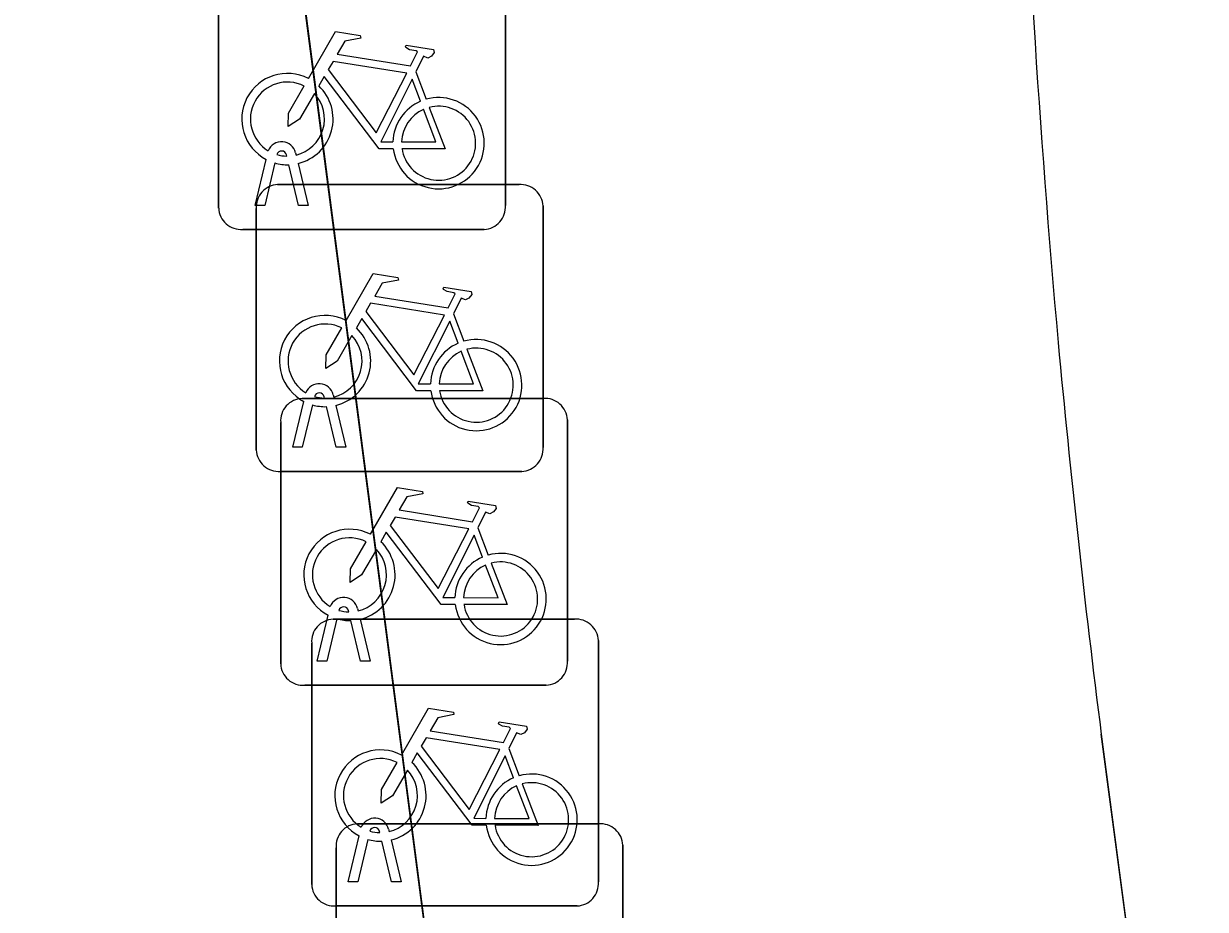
# Model space of a CAD drawing. Extents: x 161084 to 161928, y 385354 to 386522.
# Drawn here: x 161207.886 to 161212.003, y 385703.85 to 385706.936 of the extents above; entities that cross this region are included whole.
import ezdxf

# ---------------------------------------------------------------- set-up
doc = ezdxf.new("R2010")
doc.units = 0
for name, color, linetype in [('IMGEO_Berm_groen', 7, 'Continuous'), ('IMGEO_Fietsenrek', 7, 'Continuous'), ('IMGEO_Fietspad_gesloten', 7, 'Continuous'), ('IMGEO_Voetpad_open', 7, 'Continuous')]:
    doc.layers.add(name, color=color, linetype=linetype)

msp = doc.modelspace()

# ---------------------------------------------------------------- linework, layer by layer
at = {"layer": 'IMGEO_Berm_groen'}
msp.add_lwpolyline([(161217.87, 385657.684), (161212.067, 385701.246), (161211.849, 385702.884), (161209.438, 385702.603), (161207.688, 385716.034), (161205.66, 385715.749)], dxfattribs=at)
at = {"layer": 'IMGEO_Fietsenrek'}
for p, q in [((161208.5655, 385706.2939), (161208.5655, 385707.1348)), ((161208.5655, 385707.1348), (161208.5655, 385706.2939)), ((161209.5645, 385707.1441), (161209.5645, 385706.3032)), ((161209.5645, 385706.3032), (161209.5645, 385707.1441)), ((161209.2522, 385706.7682), (161209.2885, 385706.673)), ((161208.6925, 385706.3033), (161208.7308, 385706.4633)), ((161208.8029, 385706.4749), (161208.8019, 385706.4792)), ((161208.8336, 385706.4864), (161208.8354, 385706.4785)), ((161208.7612, 385706.4511), (161208.7259, 385706.3033)), ((161208.844, 385706.3033), (161208.8101, 385706.445)), ((161208.8424, 385706.4493), (161208.8774, 385706.3033)), ((161208.7709, 385706.3755), (161209.6118, 385706.3755)), ((161209.6118, 385706.3755), (161208.7709, 385706.3755)), ((161208.7259, 385706.3033), (161208.6925, 385706.3033)), ((161208.6965, 385705.4509), (161208.6965, 385706.2918)), ((161208.6965, 385706.2918), (161208.6965, 385705.4509)), ((161208.8774, 385706.3033), (161208.844, 385706.3033)), ((161209.6955, 385706.3011), (161209.6955, 385705.4602)), ((161209.6955, 385705.4602), (161209.6955, 385706.3011)), ((161209.4901, 385706.2195), (161208.6492, 385706.2195)), ((161208.6492, 385706.2195), (161209.4901, 385706.2195)), ((161209.3832, 385705.9252), (161209.4195, 385705.83)), ((161208.9339, 385705.6319), (161208.9329, 385705.6362)), ((161208.9646, 385705.6434), (161208.9664, 385705.6355)), ((161208.8235, 385705.4603), (161208.8618, 385705.6203)), ((161208.8559, 385705.6305), (161209.6968, 385705.6305)), ((161209.6968, 385705.6305), (161208.8559, 385705.6305)), ((161208.8922, 385705.6081), (161208.8569, 385705.4603)), ((161208.975, 385705.4603), (161208.9411, 385705.602)), ((161208.9734, 385705.6063), (161209.0084, 385705.4603)), ((161209.7805, 385705.5561), (161209.7805, 385704.7152)), ((161209.7805, 385704.7152), (161209.7805, 385705.5561)), ((161208.7815, 385704.7059), (161208.7815, 385705.5468)), ((161208.7815, 385705.5468), (161208.7815, 385704.7059)), ((161208.8569, 385705.4603), (161208.8235, 385705.4603)), ((161209.0084, 385705.4603), (161208.975, 385705.4603)), ((161209.6211, 385705.3765), (161208.7802, 385705.3765)), ((161208.7802, 385705.3765), (161209.6211, 385705.3765)), ((161209.4682, 385705.1802), (161209.5045, 385705.085)), ((161209.0189, 385704.8869), (161209.0179, 385704.8912)), ((161209.0496, 385704.8984), (161209.0514, 385704.8905)), ((161208.9085, 385704.7153), (161208.9468, 385704.8753)), ((161208.9772, 385704.8631), (161208.9419, 385704.7153)), ((161208.9639, 385704.8615), (161209.8048, 385704.8615)), ((161209.8048, 385704.8615), (161208.9639, 385704.8615)), ((161209.06, 385704.7153), (161209.0261, 385704.857)), ((161209.0584, 385704.8613), (161209.0934, 385704.7153)), ((161208.8895, 385703.9369), (161208.8895, 385704.7778)), ((161208.8895, 385704.7778), (161208.8895, 385703.9369)), ((161209.8885, 385704.7871), (161209.8885, 385703.9462)), ((161209.8885, 385703.9462), (161209.8885, 385704.7871)), ((161208.9419, 385704.7153), (161208.9085, 385704.7153)), ((161209.0934, 385704.7153), (161209.06, 385704.7153)), ((161209.7061, 385704.6315), (161208.8652, 385704.6315)), ((161208.8652, 385704.6315), (161209.7061, 385704.6315)), ((161209.5762, 385704.4112), (161209.6125, 385704.316)), ((161209.0489, 385704.1485), (161209.8898, 385704.1485)), ((161209.8898, 385704.1485), (161209.0489, 385704.1485)), ((161209.1269, 385704.1179), (161209.1259, 385704.1222)), ((161209.1576, 385704.1294), (161209.1594, 385704.1215)), ((161209.0165, 385703.9463), (161209.0548, 385704.1063)), ((161209.0852, 385704.0941), (161209.0499, 385703.9463)), ((161209.168, 385703.9463), (161209.1341, 385704.088)), ((161209.1664, 385704.0923), (161209.2014, 385703.9463)), ((161209.9735, 385704.0741), (161209.9735, 385703.2332)), ((161209.9735, 385703.2332), (161209.9735, 385704.0741)), ((161208.9745, 385703.2239), (161208.9745, 385704.0648)), ((161208.9745, 385704.0648), (161208.9745, 385703.2239)), ((161209.0499, 385703.9463), (161209.0165, 385703.9463)), ((161209.2014, 385703.9463), (161209.168, 385703.9463)), ((161209.8141, 385703.8625), (161208.9732, 385703.8625)), ((161208.9732, 385703.8625), (161209.8141, 385703.8625))]:
    msp.add_line(p, q, dxfattribs=at)
for points in [[(161208.8781, 385706.7452), (161208.9728, 385706.9087), (161209.059, 385706.8949), (161209.0607, 385706.8862), (161209.0046, 385706.8753), (161208.9784, 385706.83), (161209.2336, 385706.7892)], [(161209.2336, 385706.7892), (161209.2586, 385706.838), (161209.2535, 385706.842), (161209.2303, 385706.8457), (161209.2176, 385706.8532), (161209.2166, 385706.8563), (161209.2188, 385706.8609), (161209.3136, 385706.8458), (161209.3159, 385706.8355), (161209.3065, 385706.8231), (161209.2941, 385706.8167), (161209.2796, 385706.8229), (161209.2522, 385706.7682)], [(161209.2207, 385706.764), (161208.9639, 385706.805), (161208.9472, 385706.7762), (161209.1142, 385706.5559), (161209.2207, 385706.764)], [(161209.1738, 385706.5005), (161209.1241, 385706.5006), (161208.9334, 385706.7523), (161208.9144, 385706.7195)], [(161208.8988, 385706.6927), (161208.8472, 385706.6035), (161208.8073, 385706.5775), (161208.8085, 385706.625), (161208.863, 385706.7192)], [(161209.2687, 385706.666), (161209.2394, 385706.7428), (161209.13, 385706.5247), (161209.1727, 385706.5246)], [(161209.2027, 385706.5245), (161209.3226, 385706.5243), (161209.2794, 385706.6379)], [(161209.2992, 385706.6448), (161209.3542, 385706.5002), (161209.2041, 385706.5005)], [(161209.0091, 385705.9022), (161209.1038, 385706.0657), (161209.19, 385706.0519), (161209.1917, 385706.0432), (161209.1356, 385706.0323), (161209.1094, 385705.987), (161209.3646, 385705.9462)], [(161209.3646, 385705.9462), (161209.3896, 385705.995), (161209.3845, 385705.999), (161209.3613, 385706.0027), (161209.3486, 385706.0102), (161209.3476, 385706.0133), (161209.3498, 385706.0179), (161209.4446, 385706.0028), (161209.4469, 385705.9925), (161209.4375, 385705.9801), (161209.4251, 385705.9737), (161209.4106, 385705.9799), (161209.3832, 385705.9252)], [(161209.3517, 385705.921), (161209.0949, 385705.962), (161209.0782, 385705.9332), (161209.2452, 385705.7129), (161209.3517, 385705.921)], [(161209.3048, 385705.6575), (161209.2551, 385705.6576), (161209.0644, 385705.9093), (161209.0454, 385705.8765)], [(161209.3997, 385705.823), (161209.3704, 385705.8998), (161209.261, 385705.6817), (161209.3037, 385705.6816)], [(161209.0298, 385705.8497), (161208.9782, 385705.7605), (161208.9383, 385705.7345), (161208.9395, 385705.782), (161208.994, 385705.8762)], [(161209.4302, 385705.8018), (161209.4852, 385705.6572), (161209.3351, 385705.6575)], [(161209.3337, 385705.6815), (161209.4536, 385705.6813), (161209.4104, 385705.7949)], [(161209.0941, 385705.1572), (161209.1888, 385705.3207), (161209.275, 385705.3069), (161209.2767, 385705.2982), (161209.2206, 385705.2873), (161209.1944, 385705.242), (161209.4496, 385705.2012)], [(161209.4496, 385705.2012), (161209.4746, 385705.25), (161209.4695, 385705.254), (161209.4463, 385705.2577), (161209.4336, 385705.2652), (161209.4326, 385705.2683), (161209.4348, 385705.2729), (161209.5296, 385705.2578), (161209.5319, 385705.2475), (161209.5225, 385705.2351), (161209.5101, 385705.2287), (161209.4956, 385705.2349), (161209.4682, 385705.1802)], [(161209.4367, 385705.176), (161209.1799, 385705.217), (161209.1632, 385705.1882), (161209.3302, 385704.9679), (161209.4367, 385705.176)], [(161209.3898, 385704.9125), (161209.3401, 385704.9126), (161209.1494, 385705.1643), (161209.1304, 385705.1315)], [(161209.4847, 385705.078), (161209.4554, 385705.1548), (161209.346, 385704.9367), (161209.3887, 385704.9366)], [(161209.1148, 385705.1047), (161209.0632, 385705.0155), (161209.0233, 385704.9895), (161209.0245, 385705.037), (161209.079, 385705.1312)], [(161209.5152, 385705.0568), (161209.5702, 385704.9122), (161209.4201, 385704.9125)], [(161209.4187, 385704.9365), (161209.5386, 385704.9363), (161209.4954, 385705.0499)], [(161209.2021, 385704.3882), (161209.2968, 385704.5517), (161209.383, 385704.5379), (161209.3847, 385704.5292), (161209.3286, 385704.5183), (161209.3024, 385704.473), (161209.5576, 385704.4322)], [(161209.5576, 385704.4322), (161209.5826, 385704.481), (161209.5775, 385704.485), (161209.5543, 385704.4887), (161209.5416, 385704.4962), (161209.5406, 385704.4993), (161209.5428, 385704.5039), (161209.6376, 385704.4888), (161209.6399, 385704.4785), (161209.6305, 385704.4661), (161209.6181, 385704.4597), (161209.6036, 385704.4659), (161209.5762, 385704.4112)], [(161209.5447, 385704.407), (161209.2879, 385704.448), (161209.2712, 385704.4192), (161209.4382, 385704.1989), (161209.5447, 385704.407)], [(161209.2228, 385704.3357), (161209.1712, 385704.2465), (161209.1313, 385704.2205), (161209.1325, 385704.268), (161209.187, 385704.3622)], [(161209.4978, 385704.1435), (161209.4481, 385704.1436), (161209.2574, 385704.3953), (161209.2384, 385704.3625)], [(161209.5927, 385704.309), (161209.5634, 385704.3858), (161209.454, 385704.1677), (161209.4967, 385704.1676)], [(161209.5267, 385704.1675), (161209.6466, 385704.1673), (161209.6034, 385704.2809)], [(161209.6232, 385704.2878), (161209.6782, 385704.1432), (161209.5281, 385704.1435)]]:
    msp.add_lwpolyline(points, dxfattribs=at)
for centre, radius, start, end in [((161208.8051, 385706.6039), 0.159, 62.6766, 242.1369), ((161208.8051, 385706.6039), 0.129, 63.3192, 238.903), ((161208.8051, 385706.6039), 0.159, 283.5766, 46.6042), ((161208.8051, 385706.6039), 0.129, 283.6043, 43.4302), ((161209.3317, 385706.5199), 0.159, 113.3408, 178.3217), ((161209.3317, 385706.5199), 0.159, 187.0065, 105.7708), ((161209.3317, 385706.5199), 0.129, 113.923, 177.9556), ((161209.3317, 385706.5199), 0.129, 188.6715, 104.5883), ((161208.7849, 385706.4753), 0.0499, 12.8025, 158.6934), ((161208.7849, 385706.4753), 0.0174, 12.8025, 163.4502), ((161208.8051, 385706.6039), 0.129, 253.415, 269.0204), ((161208.8051, 385706.6039), 0.159, 253.9967, 271.7867), ((161208.7742, 385706.2976), 0.0779, 92.4484, 184.2845), ((161208.7742, 385706.2976), 0.0779, 92.4484, 184.2845), ((161209.6176, 385706.2978), 0.0779, 2.4484, 94.2845), ((161209.6176, 385706.2978), 0.0779, 2.4484, 94.2845), ((161208.6434, 385706.2972), 0.0779, 182.4484, 274.2845), ((161208.6434, 385706.2972), 0.0779, 182.4484, 274.2845), ((161209.4868, 385706.2974), 0.0779, 272.4484, 4.2845), ((161209.4868, 385706.2974), 0.0779, 272.4484, 4.2845), ((161208.9361, 385705.7609), 0.159, 62.6766, 242.1369), ((161208.9361, 385705.7609), 0.129, 63.3192, 238.903), ((161208.9361, 385705.7609), 0.129, 283.6043, 43.4302), ((161208.9361, 385705.7609), 0.159, 283.5766, 46.6042), ((161209.4627, 385705.6769), 0.159, 113.3408, 178.3217), ((161209.4627, 385705.6769), 0.159, 187.0065, 105.7708), ((161209.4627, 385705.6769), 0.129, 188.6715, 104.5883), ((161209.4627, 385705.6769), 0.129, 113.923, 177.9556), ((161208.9159, 385705.6323), 0.0499, 12.8025, 158.6934), ((161208.9159, 385705.6323), 0.0174, 12.8025, 163.4502), ((161208.9361, 385705.7609), 0.129, 253.415, 269.0204), ((161208.8592, 385705.5526), 0.0779, 92.4484, 184.2845), ((161208.8592, 385705.5526), 0.0779, 92.4484, 184.2845), ((161208.9361, 385705.7609), 0.159, 253.9967, 271.7867), ((161209.7026, 385705.5528), 0.0779, 2.4484, 94.2845), ((161209.7026, 385705.5528), 0.0779, 2.4484, 94.2845), ((161208.7744, 385705.4542), 0.0779, 182.4484, 274.2845), ((161208.7744, 385705.4542), 0.0779, 182.4484, 274.2845), ((161209.6178, 385705.4544), 0.0779, 272.4484, 4.2845), ((161209.6178, 385705.4544), 0.0779, 272.4484, 4.2845), ((161209.0211, 385705.0159), 0.159, 62.6766, 242.1369), ((161209.0211, 385705.0159), 0.129, 63.3192, 238.903), ((161209.0211, 385705.0159), 0.129, 283.6043, 43.4302), ((161209.0211, 385705.0159), 0.159, 283.5766, 46.6042), ((161209.5477, 385704.9319), 0.159, 113.3408, 178.3217), ((161209.5477, 385704.9319), 0.159, 187.0065, 105.7708), ((161209.5477, 385704.9319), 0.129, 188.6715, 104.5883), ((161209.5477, 385704.9319), 0.129, 113.923, 177.9556), ((161209.0009, 385704.8873), 0.0499, 12.8025, 158.6934), ((161209.0009, 385704.8873), 0.0174, 12.8025, 163.4502), ((161209.0211, 385705.0159), 0.129, 253.415, 269.0204), ((161208.9672, 385704.7836), 0.0779, 92.4484, 184.2845), ((161208.9672, 385704.7836), 0.0779, 92.4484, 184.2845), ((161209.0211, 385705.0159), 0.159, 253.9967, 271.7867), ((161209.8106, 385704.7838), 0.0779, 2.4484, 94.2845), ((161209.8106, 385704.7838), 0.0779, 2.4484, 94.2845), ((161208.8594, 385704.7092), 0.0779, 182.4484, 274.2845), ((161208.8594, 385704.7092), 0.0779, 182.4484, 274.2845), ((161209.7028, 385704.7094), 0.0779, 272.4484, 4.2845), ((161209.7028, 385704.7094), 0.0779, 272.4484, 4.2845), ((161209.1291, 385704.2469), 0.159, 62.6766, 242.1369), ((161209.1291, 385704.2469), 0.129, 63.3192, 238.903), ((161209.1291, 385704.2469), 0.159, 283.5766, 46.6042), ((161209.1291, 385704.2469), 0.129, 283.6043, 43.4302), ((161209.6557, 385704.1629), 0.159, 187.0065, 105.7708), ((161209.6557, 385704.1629), 0.159, 113.3408, 178.3217), ((161209.6557, 385704.1629), 0.129, 113.923, 177.9556), ((161209.6557, 385704.1629), 0.129, 188.6715, 104.5883), ((161209.1089, 385704.1183), 0.0499, 12.8025, 158.6934), ((161209.0522, 385704.0706), 0.0779, 92.4484, 184.2845), ((161209.0522, 385704.0706), 0.0779, 92.4484, 184.2845), ((161209.1089, 385704.1183), 0.0174, 12.8025, 163.4502), ((161209.1291, 385704.2469), 0.129, 253.415, 269.0204), ((161209.8956, 385704.0708), 0.0779, 2.4484, 94.2845), ((161209.8956, 385704.0708), 0.0779, 2.4484, 94.2845), ((161209.1291, 385704.2469), 0.159, 253.9967, 271.7867), ((161209.8108, 385703.9404), 0.0779, 272.4484, 4.2845), ((161209.8108, 385703.9404), 0.0779, 272.4484, 4.2845), ((161208.9674, 385703.9402), 0.0779, 182.4484, 274.2845), ((161208.9674, 385703.9402), 0.0779, 182.4484, 274.2845)]:
    msp.add_arc(centre, radius, start, end, dxfattribs=at)
at = {"layer": 'IMGEO_Fietspad_gesloten'}
msp.add_lwpolyline([(161211.64, 385704.461), (161211.781, 385703.396), (161211.849, 385702.884), (161212.067, 385701.246), (161217.87, 385657.684)], dxfattribs=at)
for centre, radius, start, end in [((161251.3459, 385709.4268), 40.0183, 181.96012, 185.1638), ((161250.7911, 385709.4567), 39.4685, 185.27957, 187.2717)]:
    msp.add_arc(centre, radius, start, end, dxfattribs=at)
at = {"layer": 'IMGEO_Voetpad_open'}
msp.add_lwpolyline([(161205.66, 385715.749), (161207.688, 385716.034), (161209.438, 385702.603), (161211.849, 385702.884), (161211.781, 385703.396), (161211.64, 385704.461)], dxfattribs=at)
for centre, radius, start, end in [((161251.3459, 385709.4268), 40.0183, 181.96012, 185.1638), ((161250.7911, 385709.4567), 39.4685, 185.27957, 187.2717)]:
    msp.add_arc(centre, radius, start, end, dxfattribs=at)

doc.saveas('drawing.dxf')
